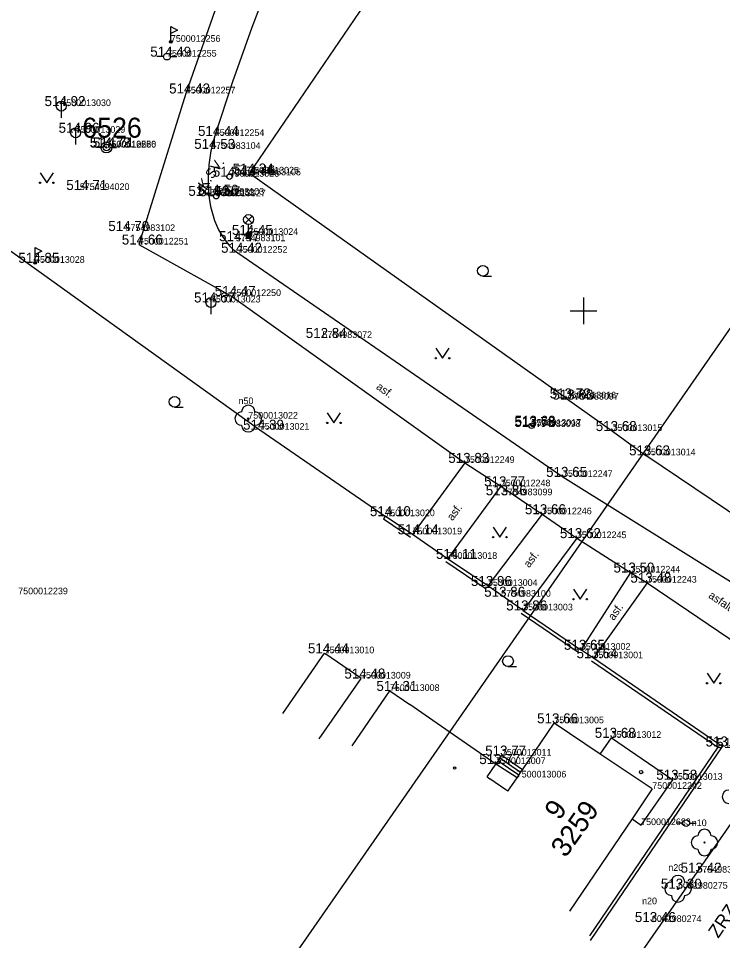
# Model space of a CAD drawing. Extents: x -669251 to -668549, y -1128351 to -1127698.
# Drawn here: x -668992.3 to -668939.6, y -1128097.2 to -1128028.1 of the extents above; entities that cross this region are included whole.
import ezdxf

# ---------------------------------------------------------------- set-up
doc = ezdxf.new("R2010")
doc.units = 0
for name, color, linetype in [('Vrstva 1', 7, 'Continuous'), ('Vrstva 10', 7, 'Continuous'), ('Vrstva 11', 7, 'Continuous'), ('Vrstva 2', 7, 'Continuous'), ('Vrstva 22', 7, 'Continuous'), ('Vrstva 25', 7, 'Continuous'), ('Vrstva 27', 7, 'Continuous'), ('Vrstva 28', 7, 'Continuous'), ('Vrstva 3', 7, 'Continuous'), ('Vrstva 33', 7, 'Continuous'), ('Vrstva 36', 7, 'Continuous'), ('Vrstva 40', 7, 'Continuous'), ('Vrstva 42', 7, 'Continuous'), ('Vrstva 43', 7, 'Continuous'), ('Vrstva 44', 7, 'Continuous'), ('Vrstva 45', 7, 'Continuous'), ('Vrstva 47', 7, 'Continuous'), ('Vrstva 5', 7, 'Continuous'), ('Vrstva 58', 7, 'Continuous'), ('Vrstva 6', 7, 'Continuous'), ('Vrstva 60', 7, 'Continuous'), ('Vrstva 61', 7, 'Continuous'), ('Vrstva 63', 7, 'Continuous'), ('Vrstva 7', 7, 'Continuous'), ('Vrstva 8', 7, 'Continuous')]:
    doc.layers.add(name, color=color, linetype=linetype)

msp = doc.modelspace()

# ---------------------------------------------------------------- linework, layer by layer
at = {"layer": 'Vrstva 1'}
for p, q in [((-668980.926, -1128029.832), (-668980.926, -1128029.832)), ((-668981.216, -1128030.945), (-668981.216, -1128030.945)), ((-668979.804, -1128033.705), (-668979.804, -1128033.705)), ((-668989.138, -1128034.651), (-668989.138, -1128034.651)), ((-668988.062, -1128036.651), (-668988.062, -1128036.651)), ((-668977.64, -1128036.887), (-668977.64, -1128036.887)), ((-668985.754, -1128037.753), (-668985.754, -1128037.753)), ((-668985.751, -1128037.761), (-668985.751, -1128037.761)), ((-668985.747, -1128037.741), (-668985.747, -1128037.741)), ((-668977.922, -1128037.859), (-668977.922, -1128037.859)), ((-668975.04, -1128039.704), (-668975.04, -1128039.704)), ((-668976.529, -1128039.946), (-668976.529, -1128039.946)), ((-668974.898, -1128039.836), (-668974.898, -1128039.836)), ((-668987.748, -1128040.943), (-668987.748, -1128040.943)), ((-668978.363, -1128041.377), (-668978.363, -1128041.377)), ((-668977.656, -1128041.293), (-668977.656, -1128041.293)), ((-668977.532, -1128041.41), (-668977.532, -1128041.41)), ((-668984.326, -1128044.016), (-668984.326, -1128044.016)), ((-668975.103, -1128044.303), (-668975.103, -1128044.303)), ((-668983.316, -1128045.027), (-668983.316, -1128045.027)), ((-668976.062, -1128044.774), (-668976.062, -1128044.774)), ((-668975.913, -1128045.645), (-668975.913, -1128045.645)), ((-668991.103, -1128046.398), (-668991.103, -1128046.398)), ((-668977.92, -1128049.369), (-668977.92, -1128049.369)), ((-668976.388, -1128048.885), (-668976.388, -1128048.885)), ((-668969.565, -1128052.029), (-668969.565, -1128052.029)), ((-668951.278, -1128056.561), (-668951.278, -1128056.561)), ((-668951.076, -1128056.647), (-668951.076, -1128056.647)), ((-668975.123, -1128058.076), (-668975.123, -1128058.076)), ((-668974.262, -1128058.906), (-668974.262, -1128058.906)), ((-668953.932, -1128058.696), (-668953.932, -1128058.696)), ((-668953.89, -1128058.614), (-668953.89, -1128058.614)), ((-668947.817, -1128059.007), (-668947.817, -1128059.007)), ((-668945.319, -1128060.829), (-668945.319, -1128060.829)), ((-668958.882, -1128061.394), (-668958.882, -1128061.394)), ((-668951.537, -1128062.443), (-668951.537, -1128062.443)), ((-668956.196, -1128063.148), (-668956.196, -1128063.148)), ((-668956.048, -1128063.82), (-668956.048, -1128063.82)), ((-668953.102, -1128065.242), (-668953.102, -1128065.242)), ((-668964.861, -1128065.387), (-668964.861, -1128065.387)), ((-668962.821, -1128066.751), (-668962.821, -1128066.751)), ((-668950.5, -1128067.034), (-668950.5, -1128067.034)), ((-668960.185, -1128068.587), (-668960.185, -1128068.587)), ((-668946.465, -1128069.612), (-668946.465, -1128069.612)), ((-668957.16, -1128070.619), (-668957.16, -1128070.619)), ((-668945.235, -1128070.371), (-668945.235, -1128070.371)), ((-668956.169, -1128071.427), (-668956.169, -1128071.427)), ((-668954.52, -1128072.452), (-668954.52, -1128072.452)), ((-668969.399, -1128075.663), (-668969.399, -1128075.663)), ((-668950.199, -1128075.403), (-668950.199, -1128075.403)), ((-668949.256, -1128076.035), (-668949.256, -1128076.035)), ((-668966.669, -1128077.558), (-668966.669, -1128077.558)), ((-668964.507, -1128078.488), (-668964.507, -1128078.488)), ((-668952.189, -1128080.913), (-668952.189, -1128080.913)), ((-668947.89, -1128082), (-668947.89, -1128082)), ((-668939.595, -1128082.647), (-668939.595, -1128082.647)), ((-668956.118, -1128083.33), (-668956.118, -1128083.33)), ((-668956.559, -1128083.967), (-668956.559, -1128083.967)), ((-668955.005, -1128084.972), (-668955.005, -1128084.972)), ((-668943.294, -1128085.144), (-668943.294, -1128085.144)), ((-668944.844, -1128085.823), (-668944.844, -1128085.823)), ((-668945.679, -1128088.542), (-668945.679, -1128088.542)), ((-668941.468, -1128092.105), (-668941.468, -1128092.105)), ((-668942.914, -1128093.308), (-668942.914, -1128093.308))]:
    msp.add_line(p, q, dxfattribs=at)
at = {"layer": 'Vrstva 10'}
for p, q in [((-668975.13, -1128020.355), (-668979.804, -1128033.705)), ((-668979.804, -1128033.705), (-668983.316, -1128045.027)), ((-668983.316, -1128045.027), (-668976.388, -1128048.885)), ((-668976.388, -1128048.885), (-668958.882, -1128061.394)), ((-668958.882, -1128061.394), (-668962.821, -1128066.751)), ((-668951.537, -1128062.443), (-668936.233, -1128072.009)), ((-668956.196, -1128063.148), (-668960.185, -1128068.587)), ((-668956.196, -1128063.148), (-668953.102, -1128065.242)), ((-668953.102, -1128065.242), (-668957.16, -1128070.619)), ((-668950.5, -1128067.034), (-668954.52, -1128072.452)), ((-668950.5, -1128067.034), (-668946.465, -1128069.612)), ((-668946.465, -1128069.612), (-668950.199, -1128075.403)), ((-668945.235, -1128070.371), (-668949.256, -1128076.035)), ((-668945.235, -1128070.371), (-668938.339, -1128075.049)), ((-668932.431, -1128079.028), (-668946.986, -1128099.95))]:
    msp.add_line(p, q, dxfattribs=at)
msp.add_lwpolyline([(-668962.731, -1128001.775), (-668966.61, -1128009.98), (-668970.488, -1128018.186), (-668971.531, -1128020.465), (-668972.404, -1128022.484), (-668973.845, -1128026.058), (-668974.862, -1128028.761), (-668976.297, -1128032.83), (-668977.64, -1128036.887), (-668977.924, -1128037.995), (-668978.079, -1128039.041), (-668978.136, -1128039.989), (-668978.119, -1128040.826), (-668978.05, -1128041.552), (-668977.946, -1128042.174), (-668977.66, -1128043.215), (-668977.353, -1128043.936), (-668977.068, -1128044.435), (-668976.549, -1128045.099), (-668976.246, -1128045.388), (-668975.913, -1128045.645), (-668963.725, -1128054.044), (-668951.537, -1128062.443)], dxfattribs=at)
at = {"layer": 'Vrstva 11'}
for p, q in [((-668958.882, -1128061.394), (-668956.196, -1128063.148)), ((-668953.102, -1128065.242), (-668950.5, -1128067.034)), ((-668946.465, -1128069.612), (-668945.235, -1128070.371)), ((-668956.26, -1128083.536), (-668956.118, -1128083.33)), ((-668954.573, -1128084.39), (-668956.118, -1128083.33)), ((-668956.559, -1128083.967), (-668956.403, -1128083.741)), ((-668954.982, -1128084.987), (-668956.559, -1128083.967)), ((-668956.403, -1128083.741), (-668956.26, -1128083.536)), ((-668954.855, -1128084.802), (-668956.403, -1128083.741)), ((-668954.714, -1128084.596), (-668956.26, -1128083.536))]:
    msp.add_line(p, q, dxfattribs=at)
at = {"layer": 'Vrstva 22'}
for centre in [(-668975.123, -1128058.076), (-668940.931, -1128089.846), (-668942.914, -1128093.308)]:
    msp.add_circle(centre, 0.05, dxfattribs=at)
for centre, start, end in [((-668975.123, -1128057.576), 0, 180), ((-668975.623, -1128058.076), 90, 270), ((-668974.623, -1128058.076), 270, 90), ((-668975.123, -1128058.576), 180, 0), ((-668939.103, -1128086.412), 90, 270), ((-668940.931, -1128089.346), 0, 180), ((-668941.431, -1128089.846), 90, 270), ((-668940.431, -1128089.846), 270, 90), ((-668940.931, -1128090.346), 180, 0), ((-668942.914, -1128092.808), 0, 180), ((-668943.414, -1128093.308), 90, 270), ((-668942.414, -1128093.308), 270, 90), ((-668942.914, -1128093.808), 180, 0)]:
    msp.add_arc(centre, 0.5, start, end, dxfattribs=at)
at = {"layer": 'Vrstva 25'}
for centre in [(-668976.529, -1128039.946), (-668977.532, -1128041.41), (-668953.89, -1128058.614)]:
    msp.add_circle(centre, 0.2, dxfattribs=at)
at = {"layer": 'Vrstva 27'}
for p, q in [((-668989.138, -1128034.276), (-668989.138, -1128035.526)), ((-668988.062, -1128036.276), (-668988.062, -1128037.526)), ((-668977.92, -1128048.994), (-668977.92, -1128050.244))]:
    msp.add_line(p, q, dxfattribs=at)
for centre in [(-668989.138, -1128034.651), (-668988.062, -1128036.651), (-668977.919, -1128049.369)]:
    msp.add_circle(centre, 0.375, dxfattribs=at)
at = {"layer": 'Vrstva 28'}
for p, q in [((-668980.926, -1128029.832), (-668980.926, -1128028.682)), ((-668980.926, -1128028.682), (-668980.426, -1128028.947)), ((-668980.426, -1128028.947), (-668980.926, -1128029.212)), ((-668981.466, -1128030.945), (-668981.966, -1128030.945)), ((-668980.966, -1128030.945), (-668980.466, -1128030.945)), ((-668986.004, -1128037.753), (-668986.504, -1128037.753)), ((-668985.504, -1128037.753), (-668985.004, -1128037.753)), ((-668991.103, -1128046.398), (-668991.103, -1128045.248)), ((-668991.103, -1128045.248), (-668990.603, -1128045.513)), ((-668990.603, -1128045.513), (-668991.103, -1128045.778)), ((-668942.547, -1128088.394), (-668943.047, -1128088.394)), ((-668942.047, -1128088.394), (-668941.547, -1128088.394))]:
    msp.add_line(p, q, dxfattribs=at)
for centre, radius in [((-668980.926, -1128029.832), 0.1), ((-668980.926, -1128029.832), 0.0348), ((-668981.216, -1128030.945), 0.25), ((-668985.754, -1128037.753), 0.25), ((-668991.103, -1128046.398), 0.1), ((-668991.103, -1128046.398), 0.0348), ((-668942.297, -1128088.394), 0.25)]:
    msp.add_circle(centre, radius, dxfattribs=at)
at = {"layer": 'Vrstva 33'}
for p, q in [((-668975.368, -1128042.888), (-668974.838, -1128043.418)), ((-668975.368, -1128043.418), (-668974.838, -1128042.888)), ((-668975.103, -1128044.303), (-668975.103, -1128043.528))]:
    msp.add_line(p, q, dxfattribs=at)
for centre, radius in [((-668975.103, -1128043.153), 0.375), ((-668975.103, -1128044.303), 0.2), ((-668975.103, -1128044.303), 0.18), ((-668975.103, -1128044.303), 0.16), ((-668975.103, -1128044.303), 0.14), ((-668975.103, -1128044.303), 0.12), ((-668975.103, -1128044.303), 0.1), ((-668975.103, -1128044.303), 0.08), ((-668975.103, -1128044.303), 0.06), ((-668975.103, -1128044.303), 0.04), ((-668975.103, -1128044.303), 0.02)]:
    msp.add_circle(centre, radius, dxfattribs=at)
at = {"layer": 'Vrstva 36'}
for p, q in [((-668990.729, -1128039.64), (-668990.229, -1128040.39)), ((-668990.229, -1128040.39), (-668989.729, -1128039.64)), ((-668957.539, -1128047.4), (-668956.889, -1128047.397)), ((-668961.065, -1128052.796), (-668960.565, -1128053.546)), ((-668960.565, -1128053.546), (-668960.065, -1128052.796)), ((-668980.65, -1128057.22), (-668980, -1128057.217)), ((-668969.205, -1128057.652), (-668968.705, -1128058.402)), ((-668968.705, -1128058.402), (-668968.205, -1128057.652)), ((-668956.77, -1128066.204), (-668956.27, -1128066.954)), ((-668956.27, -1128066.954), (-668955.77, -1128066.204)), ((-668950.748, -1128070.859), (-668950.248, -1128071.609)), ((-668950.248, -1128071.609), (-668949.748, -1128070.859)), ((-668955.66, -1128076.652), (-668955.01, -1128076.649)), ((-668940.738, -1128077.158), (-668940.238, -1128077.908)), ((-668940.238, -1128077.908), (-668939.738, -1128077.158))]:
    msp.add_line(p, q, dxfattribs=at)
for centre, radius in [((-668990.729, -1128040.39), 0.05), ((-668989.729, -1128040.39), 0.05), ((-668957.54, -1128046.997), 0.403), ((-668961.065, -1128053.546), 0.05), ((-668960.065, -1128053.546), 0.05), ((-668980.65, -1128056.817), 0.403), ((-668969.205, -1128058.402), 0.05), ((-668968.205, -1128058.402), 0.05), ((-668956.77, -1128066.954), 0.05), ((-668955.77, -1128066.954), 0.05), ((-668950.748, -1128071.609), 0.05), ((-668949.748, -1128071.609), 0.05), ((-668955.66, -1128076.249), 0.403), ((-668940.738, -1128077.908), 0.05), ((-668939.738, -1128077.908), 0.05)]:
    msp.add_circle(centre, radius, dxfattribs=at)
at = {"layer": 'Vrstva 5'}
for p, q in [((-668972.535, -1128080.181), (-668969.399, -1128075.663)), ((-668969.399, -1128075.663), (-668969.3, -1128075.731)), ((-668969.805, -1128082.076), (-668966.669, -1128077.558)), ((-668966.669, -1128077.558), (-668966.768, -1128077.49)), ((-668967.345, -1128082.605), (-668964.507, -1128078.488)), ((-668964.507, -1128078.488), (-668963.025, -1128079.51)), ((-668956.559, -1128083.967), (-668960.967, -1128080.929)), ((-668954.573, -1128084.39), (-668952.189, -1128080.913)), ((-668948.745, -1128083.215), (-668952.189, -1128080.913)), ((-668948.745, -1128083.215), (-668947.89, -1128082)), ((-668947.89, -1128082), (-668943.294, -1128085.144)), ((-668944.844, -1128085.823), (-668948.745, -1128083.215)), ((-668957.217, -1128084.922), (-668956.559, -1128083.967)), ((-668954.855, -1128084.802), (-668954.714, -1128084.596)), ((-668954.714, -1128084.596), (-668954.573, -1128084.39)), ((-668957.217, -1128084.922), (-668957.012, -1128085.064)), ((-668955.67, -1128085.989), (-668954.982, -1128084.987)), ((-668954.982, -1128084.987), (-668954.855, -1128084.802)), ((-668945.679, -1128088.542), (-668943.294, -1128085.144)), ((-668955.67, -1128085.989), (-668955.818, -1128085.887)), ((-668944.844, -1128085.823), (-668946.362, -1128088.063)), ((-668946.362, -1128088.063), (-668951.051, -1128094.985)), ((-668946.362, -1128088.063), (-668945.679, -1128088.542))]:
    msp.add_line(p, q, dxfattribs=at)
at = {"layer": 'Vrstva 58'}
for centre, radius in [((-668959.659, -1128084.269), 0.0875), ((-668945.679, -1128084.562), 0.125)]:
    msp.add_circle(centre, radius, dxfattribs=at)
at = {"layer": 'Vrstva 6'}
for p, q in [((-668966.768, -1128077.49), (-668969.3, -1128075.731)), ((-668960.967, -1128080.929), (-668963.025, -1128079.51)), ((-668955.818, -1128085.887), (-668957.012, -1128085.064))]:
    msp.add_line(p, q, dxfattribs=at)
at = {"layer": 'Vrstva 60'}
msp.add_lwpolyline([(-668788.581, -1128325.447), (-668557.456, -1127992.872), (-668787.384, -1127833.082), (-669018.509, -1128165.657)], close=True, dxfattribs=at)
at = {"layer": 'Vrstva 61'}
for p, q in [((-668950, -1128049), (-668950, -1128051)), ((-668951, -1128050), (-668949, -1128050))]:
    msp.add_line(p, q, dxfattribs=at)
at = {"layer": 'Vrstva 63'}
for radius in [0.412, 0.412, 0.05, 0.05]:
    msp.add_circle((-668985.754, -1128037.753), radius, dxfattribs=at)
at = {"layer": 'Vrstva 7'}
for p, q in [((-668975.04, -1128039.704), (-668964.895, -1128024.828)), ((-668951.278, -1128056.561), (-668975.04, -1128039.704)), ((-668996.547, -1128042.935), (-668974.262, -1128058.906)), ((-668974.262, -1128058.906), (-668964.861, -1128065.387)), ((-668931.217, -1128070.385), (-668945.319, -1128060.829)), ((-668965, -1128065.595), (-668962.96, -1128066.959)), ((-668960.324, -1128068.795), (-668957.299, -1128070.827)), ((-668957.16, -1128070.619), (-668960.185, -1128068.587)), ((-668954.661, -1128072.658), (-668950.34, -1128075.609)), ((-668954.52, -1128072.452), (-668950.199, -1128075.403)), ((-668949.397, -1128076.241), (-668939.942, -1128082.712)), ((-668939.595, -1128082.647), (-668949.256, -1128076.035)), ((-668939.595, -1128082.647), (-668949.494, -1128097.188)), ((-668939.942, -1128082.712), (-668949.554, -1128096.833))]:
    msp.add_line(p, q, dxfattribs=at)
msp.add_lwpolyline([(-668962.821, -1128066.751), (-668964.861, -1128065.387), (-668965, -1128065.595)], dxfattribs=at)
at = {"layer": 'Vrstva 8'}
for p, q in [((-668951.278, -1128056.561), (-668947.817, -1128059.007)), ((-668947.817, -1128059.007), (-668945.319, -1128060.829)), ((-668960.185, -1128068.587), (-668962.821, -1128066.751)), ((-668954.52, -1128072.452), (-668957.16, -1128070.619)), ((-668949.256, -1128076.035), (-668950.199, -1128075.403))]:
    msp.add_line(p, q, dxfattribs=at)

# ---------------------------------------------------------------- texts
at = {"layer": 'Vrstva 2'}
for s, p in [('7500012256', (-668980.926, -1128029.832)), ('7500012255', (-668981.216, -1128030.945)), ('7500012257', (-668979.804, -1128033.705)), ('7500013030', (-668989.138, -1128034.651)), ('7500013029', (-668988.062, -1128036.651)), ('7500012254', (-668977.64, -1128036.887)), ('7500016526', (-668985.754, -1128037.753)), ('7500012266', (-668985.751, -1128037.761)), ('7500010850', (-668985.747, -1128037.741)), ('5754983104', (-668977.922, -1128037.859)), ('7500013026', (-668976.529, -1128039.946)), ('7500013025', (-668975.04, -1128039.704)), ('5754983105', (-668974.898, -1128039.836)), ('5754994020', (-668987.748, -1128040.943)), ('7500012253', (-668978.363, -1128041.377)), ('5754983103', (-668977.656, -1128041.293)), ('7500013027', (-668977.532, -1128041.41)), ('5754983102', (-668984.326, -1128044.016)), ('7500013024', (-668975.103, -1128044.303)), ('7500012251', (-668983.316, -1128045.027)), ('5754983101', (-668976.062, -1128044.774)), ('7500012252', (-668975.913, -1128045.645)), ('7500013028', (-668991.103, -1128046.398)), ('7500012250', (-668976.388, -1128048.885)), ('7500013023', (-668977.92, -1128049.369)), ('5754983072', (-668969.565, -1128052.029)), ('7500013016', (-668951.278, -1128056.561)), ('5754983097', (-668951.076, -1128056.647)), ('7500013022', (-668975.123, -1128058.076)), ('7500013021', (-668974.262, -1128058.906)), ('5754983098', (-668953.932, -1128058.696)), ('7500013017', (-668953.89, -1128058.614)), ('7500013015', (-668947.817, -1128059.007)), ('7500013014', (-668945.319, -1128060.829)), ('7500012249', (-668958.882, -1128061.394)), ('7500012247', (-668951.537, -1128062.443)), ('7500012248', (-668956.196, -1128063.148)), ('5754983099', (-668956.048, -1128063.82)), ('7500013020', (-668964.861, -1128065.387)), ('7500012246', (-668953.102, -1128065.242)), ('7500013019', (-668962.821, -1128066.751)), ('7500012245', (-668950.5, -1128067.034)), ('7500013018', (-668960.185, -1128068.587)), ('7500012244', (-668946.465, -1128069.612)), ('7500013004', (-668957.16, -1128070.619)), ('7500012243', (-668945.235, -1128070.371)), ('7500012239', (-668992.366, -1128071.24)), ('5754983100', (-668956.169, -1128071.427)), ('7500013003', (-668954.52, -1128072.452)), ('7500013002', (-668950.199, -1128075.403)), ('7500013010', (-668969.399, -1128075.663)), ('7500013001', (-668949.256, -1128076.035)), ('7500013009', (-668966.669, -1128077.558)), ('7500013008', (-668964.507, -1128078.488)), ('7500013005', (-668952.189, -1128080.913)), ('7500013012', (-668947.89, -1128082)), ('7500013011', (-668956.118, -1128083.33)), ('7500013007', (-668956.559, -1128083.967)), ('7500013006', (-668955.005, -1128084.972)), ('7500013013', (-668943.294, -1128085.144)), ('7500012242', (-668944.844, -1128085.823)), ('7500012683', (-668945.679, -1128088.542)), ('5754983083', (-668941.468, -1128092.105)), ('6042980275', (-668942.914, -1128093.308)), ('6042980274', (-668944.876, -1128095.808))]:
    msp.add_text(s, height=0.5, dxfattribs=at).set_placement(p)
at = {"layer": 'Vrstva 3'}
for s, p in [('514.49 ', (-668982.471, -1128030.945)), ('514.43 ', (-668981.056, -1128033.705)), ('514.92 ', (-668990.392, -1128034.651)), ('514.96 ', (-668989.338, -1128036.651)), ('514.44 ', (-668978.892, -1128036.887)), ('514.73 ', (-668987.003, -1128037.761)), ('514.72 ', (-668986.999, -1128037.741)), ('514.71 ', (-668986.769, -1128037.753)), ('514.53 ', (-668979.174, -1128037.859)), ('514.34 ', (-668976.292, -1128039.704)), ('514.46 ', (-668976.172, -1128039.836)), ('514.47 ', (-668977.781, -1128039.946)), ('514.71 ', (-668988.763, -1128040.943)), ('514.52 ', (-668979.615, -1128041.377)), ('514.56 ', (-668978.93, -1128041.293)), ('514.57 ', (-668978.784, -1128041.41)), ('514.70 ', (-668985.614, -1128044.016)), ('514.45 ', (-668976.355, -1128044.303)), ('514.66 ', (-668984.604, -1128045.027)), ('514.47 ', (-668977.314, -1128044.774)), ('514.42 ', (-668977.165, -1128045.645)), ('514.85 ', (-668992.355, -1128046.398)), ('514.67 ', (-668979.186, -1128049.369)), ('514.47 ', (-668977.64, -1128048.885)), ('512.84 ', (-668970.817, -1128052.029)), ('513.72 ', (-668952.53, -1128056.561)), ('513.83 ', (-668952.328, -1128056.647)), ('514.39 ', (-668975.517, -1128058.906)), ('513.78 ', (-668955.184, -1128058.696)), ('513.68 ', (-668955.156, -1128058.614)), ('513.68 ', (-668949.083, -1128059.007)), ('513.63 ', (-668946.585, -1128060.829)), ('513.83 ', (-668960.134, -1128061.394)), ('513.65 ', (-668952.803, -1128062.443)), ('513.77 ', (-668957.448, -1128063.148)), ('513.86 ', (-668957.322, -1128063.82)), ('514.10 ', (-668966.007, -1128065.387)), ('513.66 ', (-668954.39, -1128065.242)), ('514.14 ', (-668963.931, -1128066.751)), ('513.62 ', (-668951.766, -1128067.034)), ('514.11 ', (-668961.059, -1128068.587)), ('513.50 ', (-668947.753, -1128069.612)), ('513.96 ', (-668958.436, -1128070.619)), ('513.48 ', (-668946.487, -1128070.371)), ('513.86 ', (-668957.443, -1128071.427)), ('513.86 ', (-668955.794, -1128072.452)), ('514.44 ', (-668970.651, -1128075.663)), ('513.65 ', (-668951.465, -1128075.403)), ('513.64 ', (-668950.522, -1128076.035)), ('514.48 ', (-668967.921, -1128077.558)), ('514.31 ', (-668965.522, -1128078.488)), ('513.66 ', (-668953.477, -1128080.913)), ('513.68 ', (-668949.156, -1128082)), ('513.35 ', (-668940.847, -1128082.647)), ('513.77 ', (-668957.37, -1128083.33)), ('513.31 ', (-668940.04, -1128082.769)), ('513.77 ', (-668957.811, -1128083.967)), ('513.58 ', (-668944.546, -1128085.144)), ('513.42 ', (-668942.72, -1128092.105)), ('513.30 ', (-668944.202, -1128093.308)), ('513.46 ', (-668946.15, -1128095.808))]:
    msp.add_text(s, height=0.75, dxfattribs=at).set_placement(p)
at = {"layer": 'Vrstva 40'}
for s, rotation, p in [('asf.', 324.23301, (-668965.587, -1128055.802)), ('asf.', 53.42565, (-668959.817, -1128065.776)), ('asf.', 53.42565, (-668954.07, -1128069.297)), ('asfalt', 326.03999, (-668940.688, -1128071.457)), ('asf.', 54.62821, (-668947.732, -1128073.244))]:
    msp.add_text(s, height=0.6, rotation=rotation, dxfattribs=at).set_placement(p)
at = {"layer": 'Vrstva 42'}
msp.add_text('K.SV.', height=0.75, rotation=54.65381, dxfattribs=at).set_placement((-668978.345, -1128040.941))
at = {"layer": 'Vrstva 43'}
msp.add_text('3259', height=1.5, rotation=54.85253, dxfattribs=at).set_placement((-668951.336, -1128091.047))
at = {"layer": 'Vrstva 44'}
msp.add_text('9', height=1.5, rotation=54.85253, dxfattribs=at).set_placement((-668951.809, -1128088.245))
at = {"layer": 'Vrstva 45'}
msp.add_text('ZRZAVÉHO', height=1, rotation=55.53521, dxfattribs=at).set_placement((-668939.9, -1128097.074))
at = {"layer": 'Vrstva 47'}
for s, height, p in [('n50', 0.499, (-668975.852, -1128056.99)), ('n10', 0.5, (-668941.885, -1128088.618)), ('n20', 0.499, (-668943.644, -1128091.972)), ('n20', 0.499, (-668945.606, -1128094.472))]:
    msp.add_text(s, height=height, dxfattribs=at).set_placement(p)
at = {"layer": 'Vrstva 63'}
msp.add_text('6526', height=1.5, dxfattribs=at).set_placement((-668987.568, -1128037.018))
msp.add_text('6526', height=1.5, dxfattribs=at).set_placement((-668987.568, -1128037.018))

doc.saveas('drawing.dxf')
